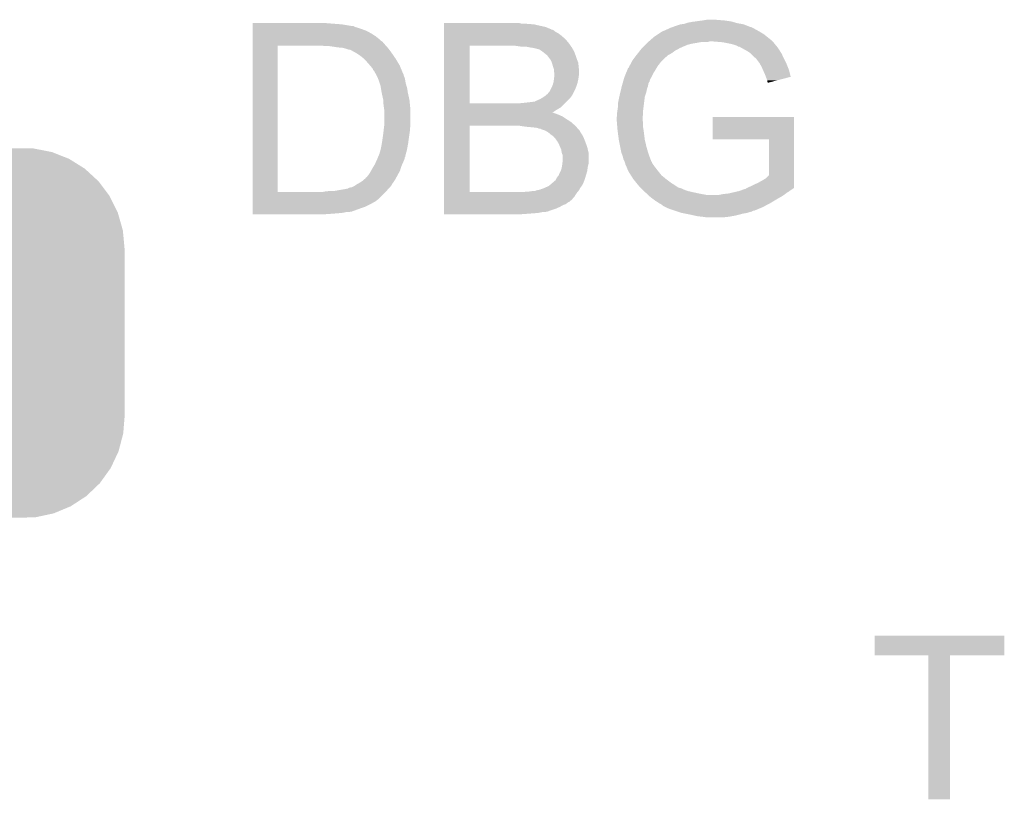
# Model space of a CAD drawing. Extents: x -9 to 122, y -9 to 65.
# Tile 292 of 308: x 91.69 to 97.56, y 54.87 to 59.52. Entities that reach past the tile are written whole.
import ezdxf

# ---------------------------------------------------------------- set-up
doc = ezdxf.new("R2010")
doc.units = 0
doc.layers.get('0').update_dxf_attribs({"linetype": 'CONTINUOUS'})
doc.layers.add('CLICKER_4_FOR_R7FA4M2A_V100_GTO', color=12, linetype='CONTINUOUS')
doc.layers.add('CLICKER_4_FOR_R7FA4M2A_V100_GTS', color=13, linetype='CONTINUOUS')

# ---------------------------------------------------------------- blocks, each defined once
blk = doc.blocks.new('CUSTOM_193')
for points in [[(-0.858512, 1.037606), (-0.768678, 1.075006), (0.860844, 1.037606), (0.766142, 1.075006)], [(-0.768678, 1.075006), (-0.753802, 1.078188), (0.766142, 1.075006), (0.758084, 1.078188)], [(-0.753802, 1.078188), (-0.66064, 1.098114), (0.758084, 1.078188), (0.65577, 1.098114)], [(-0.66064, 1.098114), (-0.61633, 1.099308), (0.65577, 1.098114), (0.649638, 1.099308)], [(-0.61633, 1.099308), (-0.550198, 1.10109), (0.649638, 1.099308), (0.550464, 1.10109)], [(-0.952816, 0.978926), (-0.870674, 1.032542), (0.954456, 0.978926), (0.868924, 1.032542)], [(-0.870674, 1.032542), (-0.858512, 1.037606), (0.868924, 1.032542), (0.860844, 1.037606)], [(-1.034462, 0.904128), (-0.963192, 0.972152), (1.035768, 0.904128), (0.96182, 0.972152)], [(-0.963192, 0.972152), (-0.952816, 0.978926), (0.96182, 0.972152), (0.954456, 0.978926)], [(-1.100926, 0.815728), (-1.043114, 0.89587), (1.102038, 0.815728), (1.04196, 0.89587)], [(-1.043114, 0.89587), (-1.034462, 0.904128), (1.04196, 0.89587), (1.035768, 0.904128)], [(-1.150038, 0.716706), (-1.10775, 0.806268), (1.15104, 0.716706), (1.10672, 0.806268)], [(-1.10775, 0.806268), (-1.100926, 0.815728), (1.10672, 0.806268), (1.102038, 0.815728)], [(-1.180178, 0.610396), (-1.154922, 0.70636), (1.181116, 0.610396), (1.153968, 0.70636)], [(-1.154922, 0.70636), (-1.150038, 0.716706), (1.153968, 0.70636), (1.15104, 0.716706)], [(-1.19126, 0.50038), (-1.18304, 0.599516), (1.19126, 0.50038), (1.18212, 0.599516)], [(-1.18304, 0.599516), (-1.180178, 0.610396), (1.18212, 0.599516), (1.181116, 0.610396)], [(-1.19126, -0.50038), (-1.19126, 0.50038), (1.19126, -0.50038), (1.19126, 0.50038)], [(-1.182148, -0.599232), (-1.19126, -0.50038), (1.183084, -0.599232), (1.19126, -0.50038)], [(-1.18112, -0.610396), (-1.182148, -0.599232), (1.18015, -0.610396), (1.183084, -0.599232)], [(-1.154048, -0.70609), (-1.18112, -0.610396), (1.155014, -0.70609), (1.18015, -0.610396)], [(-1.151046, -0.716706), (-1.154048, -0.70609), (1.150006, -0.716706), (1.155014, -0.70609)], [(-1.106854, -0.806018), (-1.151046, -0.716706), (1.107886, -0.806018), (1.150006, -0.716706)], [(-1.10205, -0.81573), (-1.106854, -0.806018), (1.100886, -0.81573), (1.107886, -0.806018)], [(-1.042138, -0.89565), (-1.10205, -0.81573), (1.04329, -0.89565), (1.100886, -0.81573)], [(-1.03578, -0.904132), (-1.042138, -0.89565), (1.03441, -0.904132), (1.04329, -0.89565)], [(-0.962046, -0.971966), (-1.03578, -0.904132), (0.963402, -0.971966), (1.03441, -0.904132)], [(-0.954472, -0.978934), (-0.962046, -0.971966), (0.952736, -0.978934), (0.963402, -0.971966)], [(-0.869184, -1.032398), (-0.954472, -0.978934), (0.87091, -1.032398), (0.952736, -0.978934)], [(-0.860862, -1.037616), (-0.869184, -1.032398), (0.858392, -1.037616), (0.87091, -1.032398)], [(-0.766442, -1.074908), (-0.860862, -1.037616), (0.768934, -1.074908), (0.858392, -1.037616)], [(-0.758104, -1.078202), (-0.766442, -1.074908), (0.753566, -1.078202), (0.768934, -1.074908)], [(-0.656116, -1.098066), (-0.758104, -1.078202), (0.660904, -1.098066), (0.753566, -1.078202)], [(-0.649658, -1.099324), (-0.656116, -1.098066), (0.61496, -1.099324), (0.660904, -1.098066)], [(-0.550198, -1.10109), (-0.649658, -1.099324), (0.550464, -1.10109), (0.61496, -1.099324)]]:
    blk.add_solid(points)

msp = doc.modelspace()

# ---------------------------------------------------------------- linework, layer by layer
at = {"layer": 'CLICKER_4_FOR_R7FA4M2A_V100_GTO'}
for points in [[(93.07832, 59.49696), (93.078322, 59.4995), (93.54566, 59.49696), (93.51518, 59.4995)], [(93.07832, 59.49188), (93.07832, 59.49696), (93.6117, 59.49188), (93.54566, 59.49696)], [(93.07832, 59.4868), (93.07832, 59.49188), (93.64218, 59.4868), (93.6117, 59.49188)], [(93.07832, 59.48172), (93.07832, 59.4868), (93.670122, 59.48172), (93.64218, 59.4868)], [(93.07832, 59.481716), (93.07832, 59.48172), (93.680286, 59.481716), (93.670122, 59.48172)], [(93.07832, 59.476638), (93.07832, 59.481716), (93.6879, 59.476638), (93.680286, 59.481716)], [(93.07832, 59.47156), (93.07832, 59.476638), (93.70568, 59.47156), (93.6879, 59.476638)], [(93.07832, 59.46394), (93.07832, 59.47156), (93.72854, 59.46394), (93.70568, 59.47156)], [(94.21878, 59.49696), (94.218782, 59.4995), (94.678502, 59.49696), (94.668342, 59.4995)], [(94.21878, 59.49442), (94.21878, 59.49696), (94.72168, 59.49442), (94.6912, 59.49696)], [(94.21878, 59.49188), (94.21878, 59.49442), (94.7547, 59.49188), (94.72168, 59.49442)], [(94.21878, 59.48426), (94.21878, 59.49188), (94.78772, 59.48426), (94.7547, 59.49188)], [(94.21878, 59.476638), (94.21878, 59.48426), (94.823282, 59.476638), (94.78772, 59.48426)], [(94.21878, 59.46394), (94.21878, 59.476638), (94.853764, 59.46394), (94.823282, 59.476638)], [(95.55226, 59.46394), (95.567502, 59.47156), (96.071056, 59.46394), (96.057722, 59.47156)], [(95.567502, 59.47156), (95.57512, 59.4741), (96.057722, 59.47156), (96.050104, 59.4741)], [(95.57512, 59.4741), (95.582722, 59.476634), (96.050104, 59.4741), (96.047566, 59.476634)], [(95.582722, 59.476634), (95.58274, 59.47664), (96.047566, 59.476634), (96.042484, 59.47664)], [(95.58274, 59.47664), (95.60306, 59.48426), (96.042484, 59.47664), (96.023432, 59.48426)], [(95.60306, 59.48426), (95.625914, 59.491878), (96.023432, 59.48426), (96.004382, 59.491878)], [(95.625914, 59.491878), (95.625922, 59.49188), (96.004382, 59.491878), (96.004372, 59.49188)], [(95.625922, 59.49188), (95.648782, 59.494422), (96.004372, 59.49188), (95.990818, 59.494422)], [(95.648782, 59.494422), (95.664018, 59.4995), (95.990818, 59.494422), (95.963738, 59.4995)], [(95.664018, 59.4995), (95.67164, 59.50204), (95.963738, 59.4995), (95.95485, 59.50204)], [(95.67164, 59.50204), (95.69958, 59.50712), (95.95485, 59.50204), (95.937072, 59.50712)], [(95.69958, 59.50712), (95.718206, 59.50966), (95.937072, 59.50712), (95.928182, 59.50966)], [(95.718206, 59.50966), (95.75546, 59.51474), (95.928182, 59.50966), (95.89262, 59.51474)], [(95.75546, 59.51474), (95.7707, 59.51728), (95.89262, 59.51474), (95.86214, 59.51728)], [(95.7707, 59.51728), (95.785942, 59.51982), (95.849442, 59.51728), (95.839282, 59.51982)], [(93.07832, 59.45378), (93.07832, 59.46394), (93.756482, 59.45378), (93.72854, 59.46394)], [(93.07832, 59.43854), (93.07832, 59.45378), (93.78442, 59.43854), (93.756482, 59.45378)], [(93.07832, 59.42076), (93.07832, 59.43854), (93.81236, 59.42076), (93.78442, 59.43854)], [(93.07832, 59.40044), (93.07832, 59.42076), (93.83776, 59.40044), (93.81236, 59.42076)], [(94.21878, 59.463934), (94.21878, 59.46394), (94.856306, 59.463934), (94.853764, 59.46394)], [(94.21878, 59.461398), (94.21878, 59.463934), (94.858846, 59.461398), (94.856306, 59.463934)], [(94.21878, 59.458858), (94.21878, 59.461398), (94.869002, 59.458858), (94.858846, 59.461398)], [(94.21878, 59.448698), (94.21878, 59.458858), (94.881702, 59.448698), (94.869002, 59.458858)], [(94.21878, 59.43854), (94.21878, 59.448698), (94.89948, 59.43854), (94.881702, 59.448698)], [(94.21878, 59.4233), (94.21878, 59.43854), (94.9198, 59.4233), (94.89948, 59.43854)], [(94.21878, 59.40552), (94.21878, 59.4233), (94.94012, 59.40552), (94.9198, 59.4233)], [(95.441948, 59.392818), (95.47098, 59.41822), (96.174562, 59.392818), (96.14281, 59.41822)], [(95.47098, 59.41822), (95.493842, 59.43346), (96.14281, 59.41822), (96.12376, 59.43346)], [(95.493842, 59.43346), (95.516704, 59.4487), (96.12376, 59.43346), (96.09836, 59.4487)], [(95.516704, 59.4487), (95.519246, 59.448706), (96.09836, 59.4487), (96.09835, 59.448706)], [(95.519246, 59.448706), (95.521784, 59.45124), (96.09835, 59.448706), (96.093788, 59.45124)], [(95.521784, 59.45124), (95.5294, 59.45378), (96.093788, 59.45124), (96.089216, 59.45378)], [(95.5294, 59.45378), (95.53956, 59.45886), (96.089216, 59.45378), (96.080072, 59.45886)], [(95.53956, 59.45886), (95.54591, 59.4614), (96.080072, 59.45886), (96.0755, 59.4614)], [(95.54591, 59.4614), (95.55226, 59.46394), (96.0755, 59.4614), (96.071056, 59.46394)], [(93.078302, 58.493682), (93.078318, 59.36488), (93.22816, 58.493682), (93.228182, 59.36488)], [(93.078318, 59.39282), (93.07832, 59.40044), (93.84538, 59.39282), (93.83776, 59.40044)], [(93.078318, 59.387738), (93.078318, 59.39282), (93.853002, 59.387738), (93.84538, 59.39282)], [(93.078318, 59.36996), (93.078318, 59.387738), (93.86824, 59.36996), (93.853002, 59.387738)], [(93.078318, 59.36488), (93.078318, 59.36996), (93.872756, 59.36488), (93.86824, 59.36996)], [(93.512642, 59.36234), (93.492318, 59.36488), (93.875014, 59.36234), (93.872756, 59.36488)], [(93.55328, 59.3598), (93.5355, 59.36234), (93.877272, 59.3598), (93.875014, 59.36234)], [(93.586298, 59.35472), (93.55328, 59.3598), (93.881788, 59.35472), (93.877272, 59.3598)], [(93.61424, 59.35218), (93.586298, 59.35472), (93.884046, 59.35218), (93.881788, 59.35472)], [(94.218772, 59.022002), (94.218778, 59.36488), (94.37116, 59.022002), (94.371182, 59.36488)], [(94.218778, 59.38266), (94.21878, 59.40552), (94.96044, 59.38266), (94.94012, 59.40552)], [(94.218778, 59.36488), (94.218778, 59.38266), (94.972888, 59.36488), (94.96044, 59.38266)], [(94.675962, 59.3598), (94.6404, 59.36488), (94.976444, 59.3598), (94.972888, 59.36488)], [(94.716612, 59.357258), (94.703902, 59.3598), (94.978222, 59.357258), (94.976444, 59.3598)], [(94.7293, 59.35472), (94.716612, 59.357258), (94.98076, 59.35472), (94.978222, 59.357258)], [(94.729328, 59.354716), (94.7293, 59.35472), (94.980762, 59.354716), (94.98076, 59.35472)], [(94.747078, 59.35218), (94.729328, 59.354716), (94.982032, 59.35218), (94.980762, 59.354716)], [(95.39986, 59.35218), (95.402398, 59.354718), (95.625918, 59.35218), (95.636074, 59.354718)], [(95.402398, 59.354718), (95.404938, 59.357258), (95.636074, 59.354718), (95.63862, 59.357258)], [(95.404938, 59.357258), (95.417638, 59.369958), (95.63862, 59.357258), (95.669098, 59.369958)], [(95.417638, 59.369958), (95.42526, 59.37758), (95.669098, 59.369958), (95.69958, 59.37758)], [(95.42526, 59.37758), (95.43034, 59.38266), (95.69958, 59.37758), (95.73006, 59.38266)], [(95.43034, 59.38266), (95.436144, 59.38774), (95.73006, 59.38266), (95.757998, 59.38774)], [(95.436144, 59.38774), (95.439046, 59.390278), (95.793556, 59.38774), (95.801178, 59.390278)], [(95.439046, 59.390278), (95.439048, 59.39028), (95.801178, 59.390278), (95.818962, 59.39028)], [(95.439048, 59.39028), (95.441948, 59.392818), (96.17664, 59.39028), (96.174562, 59.392818)], [(95.87992, 59.3852), (95.818962, 59.39028), (96.180796, 59.3852), (96.17664, 59.39028)], [(95.930722, 59.37504), (95.87992, 59.3852), (96.189108, 59.37504), (96.180796, 59.3852)], [(95.9485, 59.36996), (95.930722, 59.37504), (96.193264, 59.36996), (96.189108, 59.37504)], [(95.963734, 59.364882), (95.9485, 59.36996), (96.197418, 59.364882), (96.193264, 59.36996)], [(95.96374, 59.36488), (95.963734, 59.364882), (96.19742, 59.36488), (96.197418, 59.364882)], [(95.967554, 59.362338), (95.96374, 59.36488), (96.19996, 59.362338), (96.19742, 59.36488)], [(95.971354, 59.359804), (95.967554, 59.362338), (96.201862, 59.359804), (96.19996, 59.362338)], [(95.976434, 59.3598), (95.971354, 59.359804), (96.201864, 59.3598), (96.201862, 59.359804)], [(95.990152, 59.35218), (95.976434, 59.3598), (96.20758, 59.35218), (96.201864, 59.3598)], [(93.634552, 59.347102), (93.61424, 59.35218), (93.888558, 59.347102), (93.884046, 59.35218)], [(93.634558, 59.3471), (93.634552, 59.347102), (93.88856, 59.3471), (93.888558, 59.347102)], [(93.649804, 59.34202), (93.634558, 59.3471), (93.892256, 59.34202), (93.88856, 59.3471)], [(93.657424, 59.342018), (93.649804, 59.34202), (93.892256, 59.342018), (93.892256, 59.34202)], [(93.6625, 59.33948), (93.657424, 59.342018), (93.894102, 59.33948), (93.892256, 59.342018)], [(93.69044, 59.32424), (93.6625, 59.33948), (93.905186, 59.32424), (93.894102, 59.33948)], [(93.698424, 59.31916), (93.69044, 59.32424), (93.90888, 59.31916), (93.905186, 59.32424)], [(93.71838, 59.30646), (93.698424, 59.31916), (93.917674, 59.30646), (93.90888, 59.31916)], [(93.743778, 59.286142), (93.71838, 59.30646), (93.93174, 59.286142), (93.917674, 59.30646)], [(94.75978, 59.349638), (94.747078, 59.35218), (94.983302, 59.349638), (94.982032, 59.35218)], [(94.767404, 59.3471), (94.75978, 59.349638), (94.984572, 59.3471), (94.983302, 59.349638)], [(94.778824, 59.344562), (94.769944, 59.3471), (94.98584, 59.344562), (94.984572, 59.3471)], [(94.787724, 59.342018), (94.778824, 59.344562), (94.987368, 59.342018), (94.98584, 59.344562)], [(94.802958, 59.331862), (94.787724, 59.342018), (94.99346, 59.331862), (94.987368, 59.342018)], [(94.80296, 59.33186), (94.802958, 59.331862), (94.993462, 59.33186), (94.99346, 59.331862)], [(94.82836, 59.31154), (94.80296, 59.33186), (95.00108, 59.31154), (94.993462, 59.33186)], [(94.83598, 59.303918), (94.82836, 59.31154), (95.003622, 59.303918), (95.00108, 59.31154)], [(94.8436, 59.293758), (94.83598, 59.303918), (95.007008, 59.293758), (95.003622, 59.303918)], [(94.846154, 59.28868), (94.8436, 59.293758), (95.0087, 59.28868), (95.007008, 59.293758)], [(95.34398, 59.28106), (95.35375, 59.293762), (95.524318, 59.28106), (95.53702, 59.293762)], [(95.35375, 59.293762), (95.365472, 59.309), (95.53702, 59.293762), (95.5548, 59.309)], [(95.365472, 59.309), (95.36938, 59.31408), (95.5548, 59.309), (95.563944, 59.31408)], [(95.36938, 59.31408), (95.375364, 59.321698), (95.563944, 59.31408), (95.57766, 59.321698)], [(95.375364, 59.321698), (95.387338, 59.336938), (95.57766, 59.321698), (95.59798, 59.336938)], [(95.387338, 59.336938), (95.393328, 59.34456), (95.59798, 59.336938), (95.61322, 59.34456)], [(95.393328, 59.34456), (95.39732, 59.34964), (95.61322, 59.34456), (95.621684, 59.34964)], [(95.39732, 59.34964), (95.39986, 59.35218), (95.621684, 59.34964), (95.625918, 59.35218)], [(96.017586, 59.33694), (95.990152, 59.35218), (96.21774, 59.33694), (96.20758, 59.35218)], [(96.02216, 59.334398), (96.017586, 59.33694), (96.21933, 59.334398), (96.21774, 59.33694)], [(96.042478, 59.3217), (96.02216, 59.334398), (96.227266, 59.3217), (96.21933, 59.334398)], [(96.047562, 59.316618), (96.042478, 59.3217), (96.23044, 59.316618), (96.227266, 59.3217)], [(96.06788, 59.296302), (96.047562, 59.316618), (96.239676, 59.296302), (96.23044, 59.316618)], [(96.078038, 59.288682), (96.06788, 59.296302), (96.24314, 59.288682), (96.239676, 59.296302)], [(93.74378, 59.28614), (93.743778, 59.286142), (93.931742, 59.28614), (93.93174, 59.286142)], [(93.7641, 59.26328), (93.74378, 59.28614), (93.945458, 59.26328), (93.931742, 59.28614)], [(93.777436, 59.24804), (93.7641, 59.26328), (93.9546, 59.24804), (93.945458, 59.26328)], [(93.78188, 59.24296), (93.777436, 59.24804), (93.956692, 59.24296), (93.9546, 59.24804)], [(93.79458, 59.227718), (93.78188, 59.24296), (93.962968, 59.227718), (93.956692, 59.24296)], [(94.848686, 59.288668), (94.846154, 59.28868), (95.008706, 59.288668), (95.0087, 59.28868)], [(94.85884, 59.270898), (94.848686, 59.288668), (95.015814, 59.270898), (95.008706, 59.288668)], [(94.861382, 59.263278), (94.85884, 59.270898), (95.01886, 59.263278), (95.015814, 59.270898)], [(94.86392, 59.25566), (94.861382, 59.263278), (95.019554, 59.25566), (95.01886, 59.263278)], [(94.869, 59.23788), (94.86392, 59.25566), (95.02117, 59.23788), (95.019554, 59.25566)], [(94.87408, 59.222636), (94.869, 59.23788), (95.022556, 59.222636), (95.02117, 59.23788)], [(95.318586, 59.232814), (95.32112, 59.237882), (95.4855, 59.232814), (95.488396, 59.237882)], [(95.32112, 59.237882), (95.322812, 59.242958), (95.488396, 59.237882), (95.491298, 59.242958)], [(95.322812, 59.242958), (95.323662, 59.245502), (95.491298, 59.242958), (95.493332, 59.245502)], [(95.323662, 59.245502), (95.33128, 59.25566), (95.493332, 59.245502), (95.50146, 59.25566)], [(95.33128, 59.25566), (95.335342, 59.265818), (95.50146, 59.25566), (95.50908, 59.265818)], [(95.335342, 59.265818), (95.33636, 59.268362), (95.50908, 59.265818), (95.511622, 59.268362)], [(95.33636, 59.268362), (95.34398, 59.28106), (95.511622, 59.268362), (95.524318, 59.28106)], [(96.07804, 59.28868), (96.078038, 59.288682), (96.24314, 59.28868), (96.24314, 59.288682)], [(96.08312, 59.28106), (96.07804, 59.28868), (96.24695, 59.28106), (96.24314, 59.28868)], [(96.09836, 59.260742), (96.08312, 59.28106), (96.25711, 59.260742), (96.24695, 59.28106)], [(96.099774, 59.2582), (96.09836, 59.260742), (96.25838, 59.2582), (96.25711, 59.260742)], [(96.11106, 59.23788), (96.099774, 59.2582), (96.266508, 59.23788), (96.25838, 59.2582)], [(96.118964, 59.220098), (96.11106, 59.23788), (96.27362, 59.220098), (96.266508, 59.23788)], [(93.797124, 59.220098), (93.79458, 59.227718), (93.966106, 59.220098), (93.962968, 59.227718)], [(93.80474, 59.212474), (93.797124, 59.220098), (93.969246, 59.212474), (93.966106, 59.220098)], [(93.804742, 59.209936), (93.80474, 59.212474), (93.97029, 59.209936), (93.969246, 59.212474)], [(93.807644, 59.20486), (93.804742, 59.209936), (93.97238, 59.20486), (93.97029, 59.209936)], [(93.81345, 59.194698), (93.807644, 59.20486), (93.977462, 59.194698), (93.97238, 59.20486)], [(93.8149, 59.19216), (93.81345, 59.194698), (93.978098, 59.19216), (93.977462, 59.194698)], [(93.818712, 59.184538), (93.8149, 59.19216), (93.980002, 59.184538), (93.978098, 59.19216)], [(93.82506, 59.171838), (93.818712, 59.184538), (93.98508, 59.171838), (93.980002, 59.184538)], [(94.873444, 59.164222), (94.875666, 59.182), (95.01886, 59.164222), (95.0214, 59.182)], [(94.87408, 59.209938), (94.87408, 59.222636), (95.02371, 59.209938), (95.022556, 59.222636)], [(94.874714, 59.207402), (94.87408, 59.209938), (95.02394, 59.207402), (95.02371, 59.209938)], [(94.87662, 59.199778), (94.874714, 59.207402), (95.02394, 59.199778), (95.02394, 59.207402)], [(94.875666, 59.182), (94.87662, 59.18962), (95.0214, 59.182), (95.02267, 59.18962)], [(94.87662, 59.197238), (94.87662, 59.199778), (95.02394, 59.197238), (95.02394, 59.199778)], [(94.87662, 59.18962), (94.87662, 59.197238), (95.02267, 59.18962), (95.02394, 59.197238)], [(95.288822, 59.161674), (95.29318, 59.176922), (95.44558, 59.161674), (95.454048, 59.176922)], [(95.29318, 59.176922), (95.296298, 59.18454), (95.454048, 59.176922), (95.45828, 59.18454)], [(95.296298, 59.18454), (95.304616, 59.20486), (95.45828, 59.18454), (95.468442, 59.20486)], [(95.304616, 59.20486), (95.312936, 59.22518), (95.468442, 59.20486), (95.48114, 59.22518)], [(95.312936, 59.22518), (95.316056, 59.2328), (95.48114, 59.22518), (95.485492, 59.2328)], [(95.316056, 59.2328), (95.318586, 59.232814), (95.485492, 59.2328), (95.4855, 59.232814)], [(96.13138, 59.19216), (96.118964, 59.220098), (96.280592, 59.19216), (96.27362, 59.220098)], [(96.136146, 59.179454), (96.13138, 59.19216), (96.28376, 59.179454), (96.280592, 59.19216)], [(96.139, 59.17184), (96.136146, 59.179454), (96.254926, 59.17184), (96.28376, 59.179454)], [(93.829542, 59.15914), (93.82506, 59.171838), (93.98762, 59.15914), (93.98508, 59.171838)], [(93.834922, 59.143898), (93.829542, 59.15914), (93.99016, 59.143898), (93.98762, 59.15914)], [(93.8403, 59.128658), (93.834922, 59.143898), (93.994516, 59.128658), (93.99016, 59.143898)], [(93.843688, 59.108338), (93.8403, 59.128658), (94.00032, 59.108338), (93.994516, 59.128658)], [(94.849948, 59.09564), (94.86138, 59.1185), (94.996, 59.09564), (95.006158, 59.1185)], [(94.86138, 59.118502), (94.86646, 59.131198), (95.00616, 59.118502), (95.01039, 59.131198)], [(94.86138, 59.1185), (94.86138, 59.118502), (95.006158, 59.1185), (95.00616, 59.118502)], [(94.86646, 59.131198), (94.869362, 59.14136), (95.01039, 59.131198), (95.013778, 59.14136)], [(94.869362, 59.14136), (94.87154, 59.148978), (95.013778, 59.14136), (95.01547, 59.148978)], [(94.87154, 59.148978), (94.873444, 59.164222), (95.01547, 59.148978), (95.01886, 59.164222)], [(95.27431, 59.108338), (95.277334, 59.121038), (95.4278, 59.108338), (95.432878, 59.121038)], [(95.277334, 59.121038), (95.27794, 59.12358), (95.432878, 59.121038), (95.433386, 59.12358)], [(95.27794, 59.12358), (95.280842, 59.13374), (95.433386, 59.12358), (95.43542, 59.13374)], [(95.280842, 59.13374), (95.283744, 59.143898), (95.43542, 59.13374), (95.437958, 59.143898)], [(95.283744, 59.143898), (95.28592, 59.151514), (95.437958, 59.143898), (95.443036, 59.151514)], [(95.28592, 59.151514), (95.287372, 59.156594), (95.443036, 59.151514), (95.44304, 59.156594)], [(95.287372, 59.156594), (95.288096, 59.159134), (95.44304, 59.156594), (95.445574, 59.159134)], [(95.288096, 59.159134), (95.288822, 59.161674), (95.445574, 59.159134), (95.44558, 59.161674)], [(96.144078, 59.159144), (96.139, 59.17184), (96.206848, 59.159144), (96.254926, 59.17184)], [(96.14408, 59.151524), (96.144078, 59.159144), (96.177992, 59.151524), (96.206848, 59.159144)], [(96.146618, 59.146444), (96.14408, 59.151524), (96.158754, 59.146444), (96.177992, 59.151524)], [(96.149152, 59.143908), (96.146618, 59.146444), (96.149152, 59.143908), (96.158754, 59.146444)], [(93.847074, 59.088022), (93.843688, 59.108338), (94.00286, 59.088022), (94.00032, 59.108338)], [(93.84792, 59.08294), (93.847074, 59.088022), (94.00399, 59.08294), (94.00286, 59.088022)], [(93.856952, 59.042298), (93.84792, 59.08294), (94.01302, 59.042298), (94.00399, 59.08294)], [(94.805502, 59.055), (94.81312, 59.06008), (94.971616, 59.055), (94.97568, 59.06008)], [(94.81312, 59.06008), (94.82074, 59.06516), (94.97568, 59.06008), (94.979066, 59.06516)], [(94.82074, 59.06516), (94.823788, 59.0677), (94.979066, 59.06516), (94.98076, 59.0677)], [(94.823788, 59.0677), (94.826836, 59.07024), (94.98076, 59.0677), (94.983298, 59.07024)], [(94.826836, 59.07024), (94.835978, 59.077858), (94.983298, 59.07024), (94.987106, 59.077858)], [(94.835978, 59.077858), (94.846138, 59.090558), (94.987106, 59.077858), (94.993458, 59.090558)], [(94.846138, 59.090558), (94.848678, 59.0931), (94.993458, 59.090558), (94.994728, 59.0931)], [(94.848678, 59.0931), (94.849948, 59.09564), (94.994728, 59.0931), (94.996, 59.09564)], [(95.26016, 59.04738), (95.26298, 59.060078), (95.413512, 59.04738), (95.4151, 59.060078)], [(95.26298, 59.060078), (95.26524, 59.07024), (95.4151, 59.060078), (95.418226, 59.07024)], [(95.26524, 59.07024), (95.270682, 59.093098), (95.418226, 59.07024), (95.42526, 59.093098)], [(95.270682, 59.093098), (95.27431, 59.108338), (95.42526, 59.093098), (95.4278, 59.108338)], [(93.85808, 59.037218), (93.856952, 59.042298), (94.01353, 59.037218), (94.01302, 59.042298)], [(93.85808, 59.01944), (93.85808, 59.037218), (94.015306, 59.01944), (94.01353, 59.037218)], [(93.86062, 58.99912), (93.85808, 59.01944), (94.01734, 58.99912), (94.015306, 59.01944)], [(94.218772, 59.02198), (94.218772, 59.022002), (94.670882, 59.02198), (94.37116, 59.022002)], [(94.218772, 58.999118), (94.218772, 59.02198), (94.917258, 58.999118), (94.94012, 59.02198)], [(94.670882, 59.02198), (94.69628, 59.02452), (94.94012, 59.02198), (94.94266, 59.02452)], [(94.69628, 59.02452), (94.742, 59.0296), (94.94266, 59.02452), (94.94774, 59.0296)], [(94.742, 59.0296), (94.759774, 59.032138), (94.94774, 59.0296), (94.950278, 59.032138)], [(94.759774, 59.032138), (94.762318, 59.034676), (94.950278, 59.032138), (94.952816, 59.034676)], [(94.762318, 59.034676), (94.769938, 59.03722), (94.952816, 59.034676), (94.95536, 59.03722)], [(94.769938, 59.03722), (94.7801, 59.0423), (94.95536, 59.03722), (94.96044, 59.0423)], [(94.7801, 59.0423), (94.792802, 59.04738), (94.96044, 59.0423), (94.96552, 59.04738)], [(94.792802, 59.04738), (94.805502, 59.055), (94.96552, 59.04738), (94.971616, 59.055)], [(95.251814, 58.9788), (95.25508, 59.001662), (95.40494, 58.9788), (95.407796, 59.001662)], [(95.25508, 59.021982), (95.26016, 59.04738), (95.410336, 59.021982), (95.413512, 59.04738)], [(95.25508, 59.001662), (95.25508, 59.021982), (95.407796, 59.001662), (95.410336, 59.021982)], [(93.86171, 58.991502), (93.86062, 58.99912), (94.0181, 58.991502), (94.01734, 58.99912)], [(93.86316, 58.981338), (93.86171, 58.991502), (94.0181, 58.981338), (94.0181, 58.991502)], [(93.86316, 58.89244), (93.86316, 58.981338), (94.0181, 58.89244), (94.0181, 58.981338)], [(94.21877, 58.9661), (94.218772, 58.98388), (94.863994, 58.9661), (94.89186, 58.98388)], [(94.21877, 58.966098), (94.21877, 58.9661), (94.869004, 58.966098), (94.863994, 58.9661)], [(94.21877, 58.96356), (94.21877, 58.966098), (94.874082, 58.96356), (94.869004, 58.966098)], [(94.21877, 58.96102), (94.21877, 58.96356), (94.8817, 58.96102), (94.874082, 58.96356)], [(94.21877, 58.9534), (94.21877, 58.96102), (94.90202, 58.9534), (94.8817, 58.96102)], [(94.21877, 58.943238), (94.21877, 58.9534), (94.924882, 58.943238), (94.90202, 58.9534)], [(94.21877, 58.928), (94.21877, 58.943238), (94.94774, 58.928), (94.924882, 58.943238)], [(94.218772, 58.98388), (94.218772, 58.999118), (94.89186, 58.98388), (94.917258, 58.999118)], [(95.24746, 58.938162), (95.25, 58.950862), (95.402682, 58.938162), (95.403386, 58.950862)], [(95.25, 58.9661), (95.251814, 58.9788), (95.404234, 58.9661), (95.40494, 58.9788)], [(95.25, 58.950862), (95.25, 58.9661), (95.403386, 58.950862), (95.404234, 58.9661)], [(93.858976, 58.85688), (93.862562, 58.88736), (94.01556, 58.85688), (94.0181, 58.88736)], [(93.862562, 58.88736), (93.86316, 58.89244), (94.0181, 58.88736), (94.0181, 58.89244)], [(94.218762, 58.493682), (94.21877, 58.88736), (94.37116, 58.493682), (94.371182, 58.88736)], [(94.21877, 58.910218), (94.21877, 58.928), (94.975682, 58.910218), (94.94774, 58.928)], [(94.21877, 58.88736), (94.21877, 58.910218), (95.00108, 58.88736), (94.975682, 58.910218)], [(94.703898, 58.88228), (94.670882, 58.88736), (95.005652, 58.88228), (95.00108, 58.88736)], [(95.24746, 58.933082), (95.24746, 58.938162), (95.4024, 58.933082), (95.402682, 58.938162)], [(95.24746, 58.922918), (95.24746, 58.933082), (95.4024, 58.922918), (95.4024, 58.933082)], [(95.247884, 58.917838), (95.24746, 58.922918), (95.4024, 58.917838), (95.4024, 58.922918)], [(95.248732, 58.907678), (95.247884, 58.917838), (95.40494, 58.907678), (95.4024, 58.917838)], [(95.251272, 58.877198), (95.248732, 58.907678), (95.40494, 58.877198), (95.40494, 58.907678)], [(95.81896, 58.806102), (95.81898, 58.940678), (96.304098, 58.806102), (96.3041, 58.940678)], [(95.81898, 58.940678), (95.818982, 58.9407), (96.3041, 58.940678), (95.818982, 58.9407)], [(93.854354, 58.82132), (93.85808, 58.84926), (94.01048, 58.82132), (94.01447, 58.84926)], [(93.85808, 58.84926), (93.858976, 58.85688), (94.01447, 58.84926), (94.01556, 58.85688)], [(94.73184, 58.87974), (94.703898, 58.88228), (95.007938, 58.87974), (95.005652, 58.88228)], [(94.75724, 58.8772), (94.73184, 58.87974), (95.010224, 58.8772), (95.007938, 58.87974)], [(94.775022, 58.874658), (94.75724, 58.8772), (95.012512, 58.874658), (95.010224, 58.8772)], [(94.787724, 58.86958), (94.775022, 58.874658), (95.017082, 58.86958), (95.012512, 58.874658)], [(94.795346, 58.869574), (94.787724, 58.86958), (95.017088, 58.869574), (95.017082, 58.86958)], [(94.797884, 58.86704), (94.795346, 58.869574), (95.019368, 58.86704), (95.017088, 58.869574)], [(94.813124, 58.86196), (94.797884, 58.86704), (95.02394, 58.86196), (95.019368, 58.86704)], [(94.820742, 58.85942), (94.813124, 58.86196), (95.02648, 58.85942), (95.02394, 58.86196)], [(94.82075, 58.859416), (94.820742, 58.85942), (95.026482, 58.859416), (95.02648, 58.85942)], [(94.838518, 58.84926), (94.82075, 58.859416), (95.031562, 58.84926), (95.026482, 58.859416)], [(94.838522, 58.849258), (94.838518, 58.84926), (95.031562, 58.849258), (95.031562, 58.84926)], [(94.85376, 58.83656), (94.838522, 58.849258), (95.040026, 58.83656), (95.031562, 58.849258)], [(94.857574, 58.834018), (94.85376, 58.83656), (95.04172, 58.834018), (95.040026, 58.83656)], [(94.869002, 58.826398), (94.857574, 58.834018), (95.045532, 58.826398), (95.04172, 58.834018)], [(94.876622, 58.81624), (94.869002, 58.826398), (95.05061, 58.81624), (95.045532, 58.826398)], [(95.25254, 58.86196), (95.251272, 58.877198), (95.40748, 58.86196), (95.40494, 58.877198)], [(95.25486, 58.84418), (95.25254, 58.86196), (95.41002, 58.84418), (95.40748, 58.86196)], [(95.26016, 58.80354), (95.25486, 58.84418), (95.4151, 58.80354), (95.41002, 58.84418)], [(93.84284, 58.75274), (93.84792, 58.77814), (93.999684, 58.75274), (94.004446, 58.77814)], [(93.84792, 58.77814), (93.8487, 58.783222), (94.004446, 58.77814), (94.0054, 58.783222)], [(93.8487, 58.783222), (93.853, 58.81116), (94.0054, 58.783222), (94.009124, 58.81116)], [(93.853, 58.81116), (93.854354, 58.82132), (94.009124, 58.81116), (94.01048, 58.82132)], [(94.879162, 58.8137), (94.876622, 58.81624), (95.05188, 58.8137), (95.05061, 58.81624)], [(94.88424, 58.80862), (94.879162, 58.8137), (95.053912, 58.80862), (95.05188, 58.8137)], [(94.889322, 58.800998), (94.88424, 58.80862), (95.056962, 58.800998), (95.053912, 58.80862)], [(94.891862, 58.798458), (94.889322, 58.800998), (95.057978, 58.798458), (95.056962, 58.800998)], [(94.897668, 58.7883), (94.891862, 58.798458), (95.06204, 58.7883), (95.057978, 58.798458)], [(94.90202, 58.78068), (94.897668, 58.7883), (95.064812, 58.78068), (95.06204, 58.7883)], [(94.91073, 58.760358), (94.90202, 58.78068), (95.0722, 58.760358), (95.064812, 58.78068)], [(95.268796, 58.760362), (95.26016, 58.80354), (95.42526, 58.760362), (95.4151, 58.80354)], [(96.154218, 58.80608), (95.81896, 58.806102), (96.304098, 58.80608), (96.304098, 58.806102)], [(96.15424, 58.592726), (96.154218, 58.80608), (96.304094, 58.592726), (96.304098, 58.80608)], [(93.827386, 58.704478), (93.832678, 58.717176), (93.98762, 58.704478), (93.991004, 58.717176)], [(93.832678, 58.717176), (93.83268, 58.719714), (93.991004, 58.717176), (93.991682, 58.719714)], [(93.83268, 58.719714), (93.835214, 58.722254), (93.991682, 58.719714), (93.99236, 58.722254)], [(93.835214, 58.722254), (93.83522, 58.727336), (93.99236, 58.722254), (93.993714, 58.727336)], [(93.83522, 58.727336), (93.83776, 58.732418), (93.993714, 58.727336), (93.99507, 58.732418)], [(93.83776, 58.732418), (93.8403, 58.74258), (93.99507, 58.732418), (93.99778, 58.74258)], [(93.8403, 58.74258), (93.84284, 58.75274), (93.99778, 58.74258), (93.999684, 58.75274)], [(94.91726, 58.745116), (94.91073, 58.760358), (95.075718, 58.745116), (95.0722, 58.760358)], [(94.919802, 58.727338), (94.91726, 58.745116), (95.07982, 58.727338), (95.075718, 58.745116)], [(94.92488, 58.714636), (94.919802, 58.727338), (95.07982, 58.714636), (95.07982, 58.727338)], [(94.92488, 58.67146), (94.92488, 58.714636), (95.07982, 58.67146), (95.07982, 58.714636)], [(95.2754, 58.727342), (95.268796, 58.760362), (95.43497, 58.727342), (95.42526, 58.760362)], [(95.27921, 58.71718), (95.2754, 58.727342), (95.437958, 58.71718), (95.43497, 58.727342)], [(95.283018, 58.707022), (95.27921, 58.71718), (95.441768, 58.707022), (95.437958, 58.71718)], [(93.79966, 58.64606), (93.80728, 58.65876), (93.964758, 58.64606), (93.970402, 58.65876)], [(93.80728, 58.65876), (93.811898, 58.66892), (93.970402, 58.65876), (93.97492, 58.66892)], [(93.811898, 58.66892), (93.81998, 58.6867), (93.97492, 58.66892), (93.982538, 58.6867)], [(93.81998, 58.686702), (93.823154, 58.694318), (93.98254, 58.686702), (93.985078, 58.694318)], [(93.81998, 58.6867), (93.81998, 58.686702), (93.982538, 58.6867), (93.98254, 58.686702)], [(93.823154, 58.694318), (93.825268, 58.699394), (93.985078, 58.694318), (93.98508, 58.699394)], [(93.825268, 58.699394), (93.826326, 58.701934), (93.98508, 58.699394), (93.987614, 58.701934)], [(93.826326, 58.701934), (93.827386, 58.704478), (93.987614, 58.701934), (93.98762, 58.704478)], [(94.920644, 58.640978), (94.92234, 58.65114), (95.07474, 58.640978), (95.07728, 58.65114)], [(94.92234, 58.65114), (94.923608, 58.661298), (95.07728, 58.65114), (95.07982, 58.661298)], [(94.923608, 58.661298), (94.92488, 58.67146), (95.07982, 58.661298), (95.07982, 58.67146)], [(95.288098, 58.686702), (95.283018, 58.707022), (95.449388, 58.686702), (95.441768, 58.707022)], [(95.293182, 58.676536), (95.288098, 58.686702), (95.4532, 58.676536), (95.449388, 58.686702)], [(95.294454, 58.673994), (95.293182, 58.676536), (95.453214, 58.673994), (95.4532, 58.676536)], [(95.29572, 58.67146), (95.294454, 58.673994), (95.458254, 58.67146), (95.453214, 58.673994)], [(95.295724, 58.671446), (95.29572, 58.67146), (95.45828, 58.671446), (95.458254, 58.67146)], [(95.297174, 58.666374), (95.295724, 58.671446), (95.458284, 58.666374), (95.45828, 58.671446)], [(95.299348, 58.65876), (95.297174, 58.666374), (95.46336, 58.65876), (95.458284, 58.666374)], [(95.300798, 58.653682), (95.299348, 58.65876), (95.466988, 58.653682), (95.46336, 58.65876)], [(95.30588, 58.64352), (95.300798, 58.653682), (95.474246, 58.64352), (95.466988, 58.653682)], [(93.759018, 58.582558), (93.76918, 58.59526), (93.936356, 58.582558), (93.943284, 58.59526)], [(93.76918, 58.59526), (93.77934, 58.6105), (93.943284, 58.59526), (93.951598, 58.6105)], [(93.77934, 58.6105), (93.784982, 58.620658), (93.951598, 58.6105), (93.95714, 58.620658)], [(93.784982, 58.620658), (93.79204, 58.63336), (93.95714, 58.620658), (93.960948, 58.63336)], [(93.79204, 58.63336), (93.79966, 58.64606), (93.960948, 58.63336), (93.964758, 58.64606)], [(94.891858, 58.580018), (94.902018, 58.592718), (95.06077, 58.580018), (95.06458, 58.592718)], [(94.902018, 58.592718), (94.904554, 58.595254), (95.06458, 58.592718), (95.06534, 58.595254)], [(94.904554, 58.595254), (94.90456, 58.600336), (95.06534, 58.595254), (95.066864, 58.600336)], [(94.90456, 58.600336), (94.913448, 58.618118), (95.066864, 58.600336), (95.0722, 58.618118)], [(94.913448, 58.618118), (94.91472, 58.62066), (95.0722, 58.618118), (95.072482, 58.62066)], [(94.91472, 58.62066), (94.919798, 58.635898), (95.072482, 58.62066), (95.074174, 58.635898)], [(94.919798, 58.635898), (94.920644, 58.640978), (95.074174, 58.635898), (95.07474, 58.640978)], [(95.306896, 58.64098), (95.30588, 58.64352), (95.47606, 58.64098), (95.474246, 58.64352)], [(95.31096, 58.63082), (95.306896, 58.64098), (95.483964, 58.63082), (95.47606, 58.64098)], [(95.316038, 58.620664), (95.31096, 58.63082), (95.491862, 58.620664), (95.483964, 58.63082)], [(95.31604, 58.618124), (95.316038, 58.620664), (95.493838, 58.618124), (95.491862, 58.620664)], [(95.316044, 58.61812), (95.31604, 58.618124), (95.49384, 58.61812), (95.493838, 58.618124)], [(95.332086, 58.592718), (95.316044, 58.61812), (95.514162, 58.592718), (95.49384, 58.61812)], [(95.34652, 58.569862), (95.332086, 58.592718), (95.542098, 58.569862), (95.514162, 58.592718)], [(96.136462, 58.574942), (96.15424, 58.592726), (96.304094, 58.574942), (96.304094, 58.592726)], [(93.685358, 58.52922), (93.69678, 58.536834), (93.903162, 58.52922), (93.908876, 58.536834)], [(93.69678, 58.536834), (93.700592, 58.539376), (93.908876, 58.536834), (93.90888, 58.539376)], [(93.700592, 58.539376), (93.7006, 58.53938), (93.90888, 58.539376), (93.908882, 58.53938)], [(93.7006, 58.53938), (93.718382, 58.549542), (93.908882, 58.53938), (93.915994, 58.549542)], [(93.718382, 58.549542), (93.73362, 58.5597), (93.915994, 58.549542), (93.923104, 58.5597)], [(93.73362, 58.5597), (93.739544, 58.564778), (93.923104, 58.5597), (93.926658, 58.564778)], [(93.739544, 58.564778), (93.751394, 58.574934), (93.926658, 58.564778), (93.932196, 58.574934)], [(93.751394, 58.574934), (93.7514, 58.57747), (93.932196, 58.574934), (93.93358, 58.57747)], [(93.7514, 58.57747), (93.759018, 58.582558), (93.93358, 58.57747), (93.936356, 58.582558)], [(94.843598, 58.52922), (94.848678, 58.534298), (95.03918, 58.52922), (95.042564, 58.534298)], [(94.848678, 58.534298), (94.852486, 58.536838), (95.042564, 58.534298), (95.044258, 58.536838)], [(94.852486, 58.536838), (94.8563, 58.53938), (95.044258, 58.536838), (95.045528, 58.53938)], [(94.8563, 58.53938), (94.85884, 58.54192), (95.045528, 58.53938), (95.0468, 58.54192)], [(94.85884, 58.54192), (94.86392, 58.546998), (95.0468, 58.54192), (95.04883, 58.546998)], [(94.86392, 58.546998), (94.874078, 58.55462), (95.04883, 58.546998), (95.05188, 58.55462)], [(94.874078, 58.55462), (94.884238, 58.56478), (95.05188, 58.55462), (95.055944, 58.56478)], [(94.884238, 58.56478), (94.885508, 58.56732), (95.055944, 58.56478), (95.056962, 58.56732)], [(94.885508, 58.56732), (94.891858, 58.580018), (95.056962, 58.56732), (95.06077, 58.580018)], [(95.346522, 58.56986), (95.34652, 58.569862), (95.5421, 58.56986), (95.542098, 58.569862)], [(95.365096, 58.547), (95.346522, 58.56986), (95.57258, 58.547), (95.5421, 58.56986)], [(95.379538, 58.529222), (95.365096, 58.547), (95.600234, 58.529222), (95.57258, 58.547)], [(96.04502, 58.52668), (96.06534, 58.53684), (96.304094, 58.52668), (96.304094, 58.53684)], [(96.06534, 58.53684), (96.0882, 58.547), (96.304094, 58.53684), (96.304094, 58.547)], [(96.0882, 58.547), (96.11106, 58.5597), (96.304094, 58.547), (96.304094, 58.5597)], [(96.11106, 58.5597), (96.136462, 58.574942), (96.304094, 58.5597), (96.304094, 58.574942)], [(93.0783, 58.45048), (93.078302, 58.49366), (93.827598, 58.45048), (93.870778, 58.49366)], [(93.078302, 58.49366), (93.078302, 58.493682), (93.497398, 58.49366), (93.22816, 58.493682)], [(93.497398, 58.49366), (93.5101, 58.4962), (93.870778, 58.49366), (93.873318, 58.4962)], [(93.5101, 58.4962), (93.5355, 58.49874), (93.873318, 58.4962), (93.875858, 58.49874)], [(93.563438, 58.49874), (93.57742, 58.501282), (93.875858, 58.49874), (93.878402, 58.501282)], [(93.57742, 58.501282), (93.59138, 58.50382), (93.878402, 58.501282), (93.880516, 58.50382)], [(93.59138, 58.50382), (93.62186, 58.5089), (93.880516, 58.50382), (93.88475, 58.5089)], [(93.62186, 58.5089), (93.647256, 58.513978), (93.88475, 58.5089), (93.88898, 58.513978)], [(93.647256, 58.513978), (93.649798, 58.516516), (93.88898, 58.513978), (93.891096, 58.516516)], [(93.649798, 58.516516), (93.649808, 58.51652), (93.891096, 58.516516), (93.8911, 58.51652)], [(93.649808, 58.51652), (93.65742, 58.519058), (93.8911, 58.51652), (93.893636, 58.519058)], [(93.65742, 58.519058), (93.670118, 58.5216), (93.893636, 58.519058), (93.896178, 58.5216)], [(93.670118, 58.5216), (93.680278, 58.52668), (93.896178, 58.5216), (93.901258, 58.52668)], [(93.680278, 58.52668), (93.685358, 58.52922), (93.901258, 58.52668), (93.903162, 58.52922)], [(94.218762, 58.49366), (94.218762, 58.493682), (94.696282, 58.49366), (94.37116, 58.493682)], [(94.218762, 58.486038), (94.218762, 58.49366), (95.0087, 58.486038), (95.01505, 58.49366)], [(94.218762, 58.465718), (94.218762, 58.486038), (94.996, 58.465718), (95.0087, 58.486038)], [(94.696282, 58.49366), (94.729302, 58.4962), (95.01505, 58.49366), (95.017166, 58.4962)], [(94.729302, 58.4962), (94.744538, 58.49874), (95.017166, 58.4962), (95.019282, 58.49874)], [(94.759776, 58.49874), (94.764858, 58.50128), (95.019282, 58.49874), (95.021398, 58.50128)], [(94.764858, 58.50128), (94.764866, 58.501282), (95.021398, 58.50128), (95.0214, 58.501282)], [(94.764866, 58.501282), (94.77502, 58.50382), (95.0214, 58.501282), (95.02285, 58.50382)], [(94.77502, 58.50382), (94.787718, 58.50636), (95.02285, 58.50382), (95.0243, 58.50636)], [(94.787718, 58.50636), (94.81566, 58.51652), (95.0243, 58.50636), (95.030106, 58.51652)], [(94.81566, 58.51652), (94.821242, 58.519058), (95.030106, 58.51652), (95.031558, 58.519058)], [(94.821242, 58.519058), (94.843596, 58.529218), (95.031558, 58.519058), (95.039178, 58.529218)], [(94.843596, 58.529218), (94.843598, 58.52922), (95.039178, 58.529218), (95.03918, 58.52922)], [(95.384622, 58.524138), (95.379538, 58.529222), (95.608142, 58.524138), (95.600234, 58.529222)], [(95.387162, 58.521598), (95.384622, 58.524138), (95.610684, 58.521598), (95.608142, 58.524138)], [(95.389702, 58.519058), (95.387162, 58.521598), (95.615762, 58.519058), (95.610684, 58.521598)], [(95.39224, 58.51652), (95.389702, 58.519058), (95.625918, 58.51652), (95.615762, 58.519058)], [(95.39478, 58.51398), (95.39224, 58.51652), (95.63354, 58.51398), (95.625918, 58.51652)], [(95.39986, 58.5089), (95.39478, 58.51398), (95.643702, 58.5089), (95.63354, 58.51398)], [(95.41002, 58.49874), (95.39986, 58.5089), (95.671642, 58.49874), (95.643702, 58.5089)], [(95.4151, 58.49366), (95.41002, 58.49874), (95.693654, 58.49366), (95.671642, 58.49874)], [(95.417852, 58.49112), (95.4151, 58.49366), (95.70466, 58.49112), (95.693654, 58.49366)], [(95.426108, 58.4835), (95.417852, 58.49112), (95.74022, 58.4835), (95.70466, 58.49112)], [(95.434362, 58.47588), (95.426108, 58.4835), (95.780862, 58.47588), (95.74022, 58.4835)], [(95.442616, 58.468262), (95.434362, 58.47588), (96.232982, 58.468262), (96.244408, 58.47588)], [(95.857062, 58.47588), (95.86976, 58.47842), (96.244408, 58.47588), (96.24822, 58.47842)], [(95.86976, 58.47842), (95.88246, 58.48096), (96.24822, 58.47842), (96.251394, 58.48096)], [(95.88246, 58.48096), (95.9104, 58.4835), (96.251394, 58.48096), (96.25457, 58.4835)], [(95.9104, 58.4835), (95.93241, 58.48858), (96.25457, 58.4835), (96.26092, 58.48858)], [(95.93241, 58.48858), (95.965416, 58.496198), (96.26092, 58.48858), (96.273618, 58.496198)], [(95.965416, 58.496198), (95.97644, 58.498742), (96.273618, 58.496198), (96.277008, 58.498742)], [(95.97644, 58.498742), (95.990662, 58.50382), (96.277008, 58.498742), (96.28378, 58.50382)], [(95.990662, 58.50382), (96.012004, 58.51144), (96.28378, 58.50382), (96.29521, 58.51144)], [(96.012004, 58.51144), (96.014546, 58.511446), (96.29521, 58.51144), (96.295218, 58.511446)], [(96.014546, 58.511446), (96.017086, 58.51398), (96.295218, 58.511446), (96.29902, 58.51398)], [(96.017086, 58.51398), (96.019626, 58.513984), (96.29902, 58.51398), (96.299024, 58.513984)], [(96.019626, 58.513984), (96.02723, 58.519054), (96.299024, 58.513984), (96.304094, 58.519054)], [(96.02723, 58.519054), (96.02724, 58.51906), (96.304094, 58.519054), (96.304094, 58.51906)], [(96.02724, 58.51906), (96.04502, 58.52668), (96.304094, 58.51906), (96.304094, 58.52668)], [(93.0783, 58.43524), (93.0783, 58.45048), (93.807278, 58.43524), (93.827598, 58.45048)], [(93.0783, 58.43016), (93.0783, 58.43524), (93.797122, 58.43016), (93.807278, 58.43524)], [(93.0783, 58.42254), (93.0783, 58.43016), (93.78442, 58.42254), (93.797122, 58.43016)], [(93.0783, 58.40476), (93.0783, 58.42254), (93.748858, 58.40476), (93.78442, 58.42254)], [(94.21876, 58.447938), (94.218762, 58.465718), (94.98076, 58.447938), (94.996, 58.465718)], [(94.21876, 58.4327), (94.21876, 58.447938), (94.962974, 58.4327), (94.98076, 58.447938)], [(94.21876, 58.432696), (94.21876, 58.4327), (94.960434, 58.432696), (94.962974, 58.4327)], [(94.21876, 58.42762), (94.21876, 58.432696), (94.95282, 58.42762), (94.960434, 58.432696)], [(94.21876, 58.42), (94.21876, 58.42762), (94.942658, 58.42), (94.95282, 58.42762)], [(94.21876, 58.41492), (94.21876, 58.42), (94.927418, 58.41492), (94.942658, 58.42)], [(94.21876, 58.40476), (94.21876, 58.41492), (94.909638, 58.40476), (94.927418, 58.41492)], [(95.448118, 58.463182), (95.442616, 58.468262), (96.224092, 58.463182), (96.232982, 58.468262)], [(95.468442, 58.44794), (95.448118, 58.463182), (96.19742, 58.44794), (96.224092, 58.463182)], [(95.4786, 58.44032), (95.468442, 58.44794), (96.18472, 58.44032), (96.19742, 58.44794)], [(95.491298, 58.432702), (95.4786, 58.44032), (96.172022, 58.432702), (96.18472, 58.44032)], [(95.50146, 58.425082), (95.491298, 58.432702), (96.159322, 58.425082), (96.172022, 58.432702)], [(95.501464, 58.42508), (95.50146, 58.425082), (96.15932, 58.42508), (96.159322, 58.425082)], [(95.511618, 58.42), (95.501464, 58.42508), (96.149724, 58.42), (96.15932, 58.42508)], [(95.51924, 58.41492), (95.511618, 58.42), (96.140128, 58.41492), (96.149724, 58.42)], [(95.52432, 58.409842), (95.51924, 58.41492), (96.130538, 58.409842), (96.140128, 58.41492)], [(93.0783, 58.39714), (93.0783, 58.40476), (93.726, 58.39714), (93.748858, 58.40476)], [(93.0783, 58.37682), (93.0783, 58.39714), (93.670116, 58.37682), (93.726, 58.39714)], [(93.0783, 58.376818), (93.0783, 58.37682), (93.662496, 58.376818), (93.670116, 58.37682)], [(93.0783, 58.37428), (93.0783, 58.376818), (93.657416, 58.37428), (93.662496, 58.376818)], [(93.0783, 58.3692), (93.0783, 58.37428), (93.616778, 58.3692), (93.639638, 58.37428)], [(93.0783, 58.36666), (93.0783, 58.3692), (93.59138, 58.36666), (93.616778, 58.3692)], [(93.0783, 58.36158), (93.0783, 58.36666), (93.52534, 58.36158), (93.59138, 58.36666)], [(93.0783, 58.359062), (93.0783, 58.36158), (93.48757, 58.359062), (93.52534, 58.36158)], [(93.487242, 58.35904), (93.0783, 58.359062), (93.487242, 58.35904), (93.48757, 58.359062)], [(94.21876, 58.3946), (94.21876, 58.40476), (94.88678, 58.3946), (94.909638, 58.40476)], [(94.21876, 58.38698), (94.21876, 58.3946), (94.86392, 58.38698), (94.88678, 58.3946)], [(94.21876, 58.37682), (94.21876, 58.38698), (94.835976, 58.37682), (94.86392, 58.38698)], [(94.21876, 58.37428), (94.21876, 58.37682), (94.823278, 58.37428), (94.833438, 58.37682)], [(94.21876, 58.3692), (94.21876, 58.37428), (94.785178, 58.3692), (94.808038, 58.37428)], [(94.21876, 58.36666), (94.21876, 58.3692), (94.75978, 58.36666), (94.785178, 58.3692)], [(94.21876, 58.36158), (94.21876, 58.36666), (94.69374, 58.36158), (94.75978, 58.36666)], [(94.21876, 58.359062), (94.21876, 58.36158), (94.653452, 58.359062), (94.69374, 58.36158)], [(94.653102, 58.35904), (94.21876, 58.359062), (94.653102, 58.35904), (94.653452, 58.359062)], [(95.539562, 58.40222), (95.52432, 58.409842), (96.116142, 58.40222), (96.130538, 58.409842)], [(95.54972, 58.39714), (95.539562, 58.40222), (96.103802, 58.39714), (96.116142, 58.40222)], [(95.57766, 58.38698), (95.54972, 58.39714), (96.079124, 58.38698), (96.103802, 58.39714)], [(95.585282, 58.38444), (95.57766, 58.38698), (96.072956, 58.38444), (96.079124, 58.38698)], [(95.5853, 58.384434), (95.585282, 58.38444), (96.070414, 58.384434), (96.072956, 58.38444)], [(95.592902, 58.3819), (95.5853, 58.384434), (96.067874, 58.3819), (96.070414, 58.384434)], [(95.592914, 58.381896), (95.592902, 58.3819), (96.060254, 58.381896), (96.067874, 58.3819)], [(95.60815, 58.376818), (95.592914, 58.381896), (96.052638, 58.376818), (96.060254, 58.381896)], [(95.615766, 58.37428), (95.60815, 58.376818), (96.042482, 58.37428), (96.052638, 58.376818)], [(95.631, 58.369202), (95.615766, 58.37428), (96.027244, 58.369202), (96.042482, 58.37428)], [(95.63101, 58.3692), (95.631, 58.369202), (96.027238, 58.3692), (96.027244, 58.369202)], [(95.643708, 58.36666), (95.63101, 58.3692), (96.01454, 58.36666), (96.027238, 58.3692)], [(95.656406, 58.36412), (95.643708, 58.36666), (95.9993, 58.36412), (96.01454, 58.36666)], [(95.6818, 58.35904), (95.656406, 58.36412), (95.98025, 58.35904), (95.9993, 58.36412)], [(95.70466, 58.35396), (95.6818, 58.35904), (95.961202, 58.35396), (95.98025, 58.35904)], [(95.72752, 58.34888), (95.70466, 58.35396), (95.934106, 58.34888), (95.961202, 58.35396)], [(95.75038, 58.34634), (95.72752, 58.34888), (95.92056, 58.34634), (95.934106, 58.34888)], [(95.7707, 58.3438), (95.75038, 58.34634), (95.898968, 58.3438), (95.92056, 58.34634)], [(95.78848, 58.34126), (95.7707, 58.3438), (95.877378, 58.34126), (95.898968, 58.3438)], [(96.78416, 55.732702), (96.78418, 55.849498), (97.556298, 55.732702), (97.55632, 55.849498)], [(96.78418, 55.849498), (96.784182, 55.84952), (97.55632, 55.849498), (96.784182, 55.84952)], [(97.104178, 55.73268), (96.78416, 55.732702), (97.556298, 55.73268), (97.556298, 55.732702)], [(97.10418, 55.732658), (97.104178, 55.73268), (97.23374, 55.732658), (97.556298, 55.73268)], [(97.1042, 54.874182), (97.10418, 55.732658), (97.233718, 54.874182), (97.23374, 55.732658)], [(97.233718, 54.87416), (97.1042, 54.874182), (97.233718, 54.87416), (97.233718, 54.874182)]]:
    msp.add_solid(points, dxfattribs=at)

# ---------------------------------------------------------------- block references
at = {"layer": 'CLICKER_4_FOR_R7FA4M2A_V100_GTS'}
msp.add_blockref('CUSTOM_193', (91.12504, 57.65292), dxfattribs=at)

doc.saveas('drawing.dxf')
